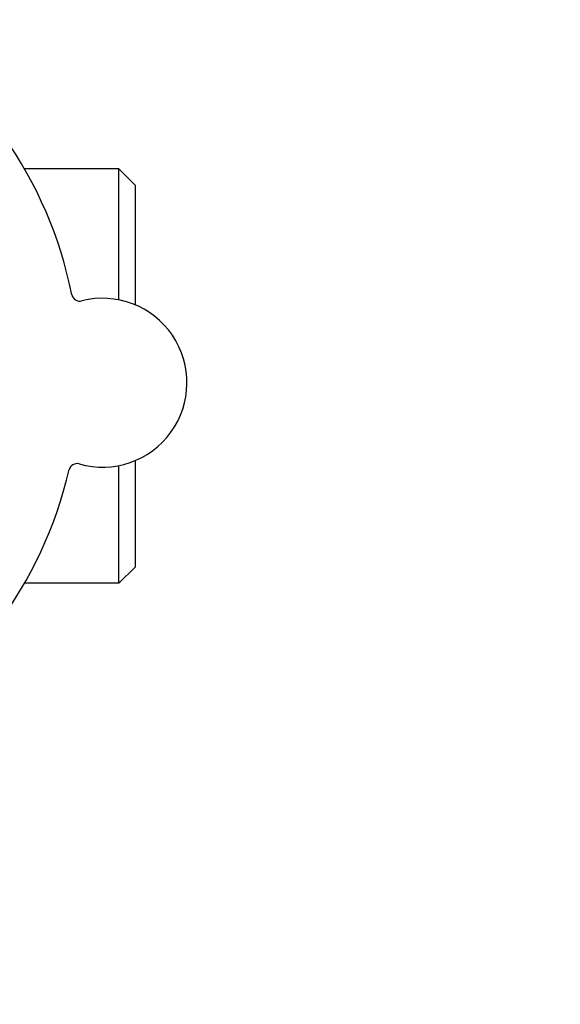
# Model space of a CAD drawing. Header units: inches. Extents: x 24 to 1128, y -94 to 748.
# Tile 421 of 573: x 625.81 to 627.9, y 549.11 to 552.9. Entities that reach past the tile are written whole.
import ezdxf

# ---------------------------------------------------------------- set-up
doc = ezdxf.new("R2010")
doc.units = ezdxf.units.IN
doc.header["$LTSCALE"] = 32
doc.header["$MEASUREMENT"] = 0
doc.layers.add('Dimension (ANSI)', color=7, linetype='Continuous', lineweight=25)
doc.layers.add('Visible (ANSI)', color=7, linetype='Continuous', lineweight=30)
doc.styles.add('Note Text (ANSI)', font='tahoma.ttf')
doc.dimstyles.new('Architectural (ANSI)', dxfattribs={"dimscale": 32, "dimtxt": 0.125, "dimasz": 0.098425, "dimexe": 0.125, "dimexo": 0.0625, "dimgap": 0.031496, "dimtad": 0, "dimtih": 1, "dimtoh": 1, "dimdec": 4, "dimrnd": 1e-08, "dimzin": 3, "dimdsep": 46, "dimlunit": 4, "dimtxsty": 'Note Text (ANSI)', "dimcen": 0.09, "dimdle": 0.393701, "dimclrd": 256, "dimclre": 256, "dimclrt": 256, "dimadec": 0, "dimazin": 3, "dimtfac": 0.96, "dimtofl": 0, "dimtmove": 0, "dimatfit": 3, "dimfxl": 1, "dimfrac": 2, "dimtolj": 1, "dimtzin": 12, "dimlwd": -1, "dimlwe": -1, "dimarcsym": 0})

# ---------------------------------------------------------------- blocks, each defined once
blk = doc.blocks.new('*D15')
at = {"layer": 'Defpoints', "color": 0, "transparency": 16777216}
for p in [(730.3834, 552.0289), (472.3834, 538.198), (730.3834, 454.7467)]:
    blk.add_point(p, dxfattribs=at)
at = {"layer": 'Dimension (ANSI)', "transparency": 16777216}
for p, q in [((730.3834, 550.0289), (730.3834, 450.7467)), ((472.3834, 536.198), (472.3834, 450.7467)), ((475.533, 454.7467), (556.9863, 454.7467)), ((727.2338, 454.7467), (572.7805, 454.7467))]:
    blk.add_line(p, q, dxfattribs=at)
for points in [[(475.533, 455.2716), (475.533, 454.2217), (472.3834, 454.7467)], [(727.2338, 455.2716), (727.2338, 454.2217), (730.3834, 454.7467)]]:
    blk.add_solid(points, dxfattribs=at)
at = {"layer": 'Dimension (ANSI)', "transparency": 16777216, "insert": (557.9942, 456.8299), "char_height": 4, "attachment_point": 1, "style": 'Note Text (ANSI)'}
blk.add_mtext('\\A1;21\'-6"', dxfattribs=at)

msp = doc.modelspace()

# ---------------------------------------------------------------- linework, layer by layer
at = {"layer": 'Visible (ANSI)'}
for p, q in [((626.19589, 552.32902), (625.83297, 552.32902)), ((626.19589, 551.82463), (626.19589, 552.32902)), ((626.25839, 552.26652), (626.19589, 552.32902)), ((626.25839, 552.26652), (626.25839, 551.80565)), ((626.25839, 551.20582), (626.25839, 550.79652)), ((626.19589, 550.73402), (626.19589, 551.18684)), ((626.25839, 550.79652), (626.19589, 550.73402)), ((626.19589, 550.73402), (625.83297, 550.73402))]:
    msp.add_line(p, q, dxfattribs=at)
for centre, radius, start, end in [((624.44589, 551.53152), 1.6, 11.25836, 58.99093), ((626.04555, 551.85103), 0.03125, 191.29575, 284.24329), ((626.1332, 551.50573), 0.325, 254.006, 104.24329), ((626.03504, 551.16328), 0.03125, 74.006, 166.95354), ((624.44589, 551.53152), 1.6, 299.25836, 346.99093)]:
    msp.add_arc(centre, radius, start, end, dxfattribs=at)

# ---------------------------------------------------------------- dimensions: what is measured, and where the dimension line sits
at = {"layer": 'Dimension (ANSI)'}
dim = msp.add_linear_dim(base=(730.38339, 454.74665), p1=(472.38339, 538.19802), p2=(730.38339, 552.02892), dimstyle='Architectural (ANSI)', override={"dimgap": 0.031496, "dimtih": 0, "dimtoh": 0, "dimdec": 4, "dimlfac": 1, "dimtol": 0, "dimlim": 0, "dimtp": 0, "dimtm": 0, "dimtdec": 2, "dimatfit": 1}, dxfattribs=at)
dim.commit()
dim.dimension.update_dxf_attribs({"geometry": '*D15', "text_midpoint": (564.88339, 454.74665), "dimtype": 160})

doc.saveas('drawing.dxf')
